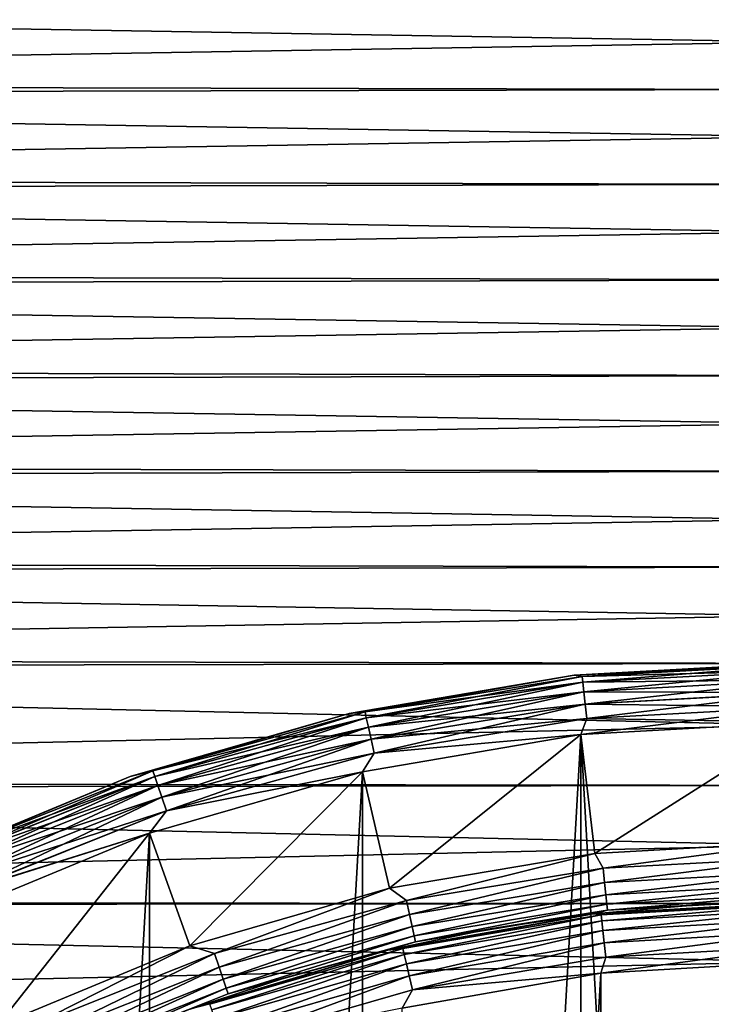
# Model space of a CAD drawing. Header units: millimetres. Extents: x -139 to 106, y -8 to 139.
# Tile 314 of 459: x -6.54 to -0.76, y 84.43 to 92.66. Entities that reach past the tile are written whole.
import ezdxf

# ---------------------------------------------------------------- set-up
doc = ezdxf.new("R2010")
doc.units = ezdxf.units.MM
doc.header["$LTSCALE"] = 53.842063
for name, color, linetype in [('28', 7, 'CONTINUOUS'), ('42', 7, 'CONTINUOUS'), ('497', 7, 'CONTINUOUS'), ('499', 7, 'CONTINUOUS'), ('500', 7, 'CONTINUOUS'), ('502', 7, 'CONTINUOUS'), ('503', 7, 'CONTINUOUS'), ('504', 7, 'CONTINUOUS'), ('506', 7, 'CONTINUOUS'), ('508', 7, 'CONTINUOUS'), ('510', 7, 'CONTINUOUS')]:
    doc.layers.add(name, color=color, linetype=linetype)

msp = doc.modelspace()

# ---------------------------------------------------------------- linework, layer by layer
at = {"layer": '28', "color": 8, "linetype": 'CONTINUOUS'}
for points in [[(-21.0004, 92.1243, 20), (21.0004, 92.8264, 20), (-21.0004, 92.9095, 20), (-21.0004, 92.1243, 20)], [(21.0004, 92.0293, 20), (21.0004, 92.8264, 20), (-21.0004, 92.1243, 20), (21.0004, 92.0293, 20)], [(-21.0004, 91.3358, 20), (21.0004, 92.0293, 20), (-21.0004, 92.1243, 20), (-21.0004, 91.3358, 20)], [(21.0004, 91.2321, 20), (21.0004, 92.0293, 20), (-21.0004, 91.3358, 20), (21.0004, 91.2321, 20)], [(-21.0004, 90.5399, 20), (21.0004, 91.2321, 20), (-21.0004, 91.3358, 20), (-21.0004, 90.5399, 20)], [(21.0004, 90.4318, 20), (21.0004, 91.2321, 20), (-21.0004, 90.5399, 20), (21.0004, 90.4318, 20)], [(-21.0005, 89.7404, 20), (21.0004, 90.4318, 20), (-21.0004, 90.5399, 20), (-21.0005, 89.7404, 20)], [(21.0005, 89.631, 20), (21.0004, 90.4318, 20), (-21.0005, 89.7404, 20), (21.0005, 89.631, 20)], [(-21.0005, 88.9388, 20), (21.0005, 89.631, 20), (-21.0005, 89.7404, 20), (-21.0005, 88.9388, 20)], [(21.0005, 88.8327, 20), (21.0005, 89.631, 20), (-21.0005, 88.9388, 20), (21.0005, 88.8327, 20)], [(-21.0005, 88.1331, 20), (21.0005, 88.8327, 20), (-21.0005, 88.9388, 20), (-21.0005, 88.1331, 20)], [(21.0005, 88.0372, 20), (21.0005, 88.8327, 20), (-21.0005, 88.1331, 20), (21.0005, 88.0372, 20)], [(-21.0005, 87.3197, 20), (21.0005, 88.0372, 20), (-21.0005, 88.1331, 20), (-21.0005, 87.3197, 20)], [(21.0005, 87.241, 20), (21.0005, 88.0372, 20), (-21.0005, 87.3197, 20), (21.0005, 87.241, 20)], [(-21.0005, 86.2868, 20), (21.0005, 87.241, 20), (-21.0005, 87.3197, 20), (-21.0005, 86.2868, 20)], [(21.0005, 86.2333, 20), (21.0005, 87.241, 20), (-21.0005, 86.2868, 20), (21.0005, 86.2333, 20)], [(-21.0005, 85.2879, 20), (21.0005, 86.2333, 20), (-21.0005, 86.2868, 20), (-21.0005, 85.2879, 20)], [(21.0005, 85.2579, 20), (21.0005, 86.2333, 20), (-21.0005, 85.2879, 20), (21.0005, 85.2579, 20)], [(-21.0005, 84.3152, 20), (21.0005, 85.2579, 20), (-21.0005, 85.2879, 20), (-21.0005, 84.3152, 20)], [(21.0005, 84.309, 20), (21.0005, 85.2579, 20), (-21.0005, 84.3152, 20), (21.0005, 84.309, 20)]]:
    msp.add_3dface(points, dxfattribs=at)
at = {"layer": '42', "color": 8, "linetype": 'CONTINUOUS'}
for points in [[(21.0005, 92.1237, -20), (-21.0005, 92.8255, -20), (21.0005, 92.909, -20), (21.0005, 92.1237, -20)], [(-21.0005, 92.0282, -20), (-21.0005, 92.8255, -20), (21.0005, 92.1237, -20), (-21.0005, 92.0282, -20)], [(21.0005, 91.3351, -20), (-21.0005, 92.0282, -20), (21.0005, 92.1237, -20), (21.0005, 91.3351, -20)], [(-21.0005, 91.231, -20), (-21.0005, 92.0282, -20), (21.0005, 91.3351, -20), (-21.0005, 91.231, -20)], [(21.0005, 90.5391, -20), (-21.0005, 91.231, -20), (21.0005, 91.3351, -20), (21.0005, 90.5391, -20)], [(-21.0005, 90.4306, -20), (-21.0005, 91.231, -20), (21.0005, 90.5391, -20), (-21.0005, 90.4306, -20)], [(21.0005, 89.7396, -20), (-21.0005, 90.4306, -20), (21.0005, 90.5391, -20), (21.0005, 89.7396, -20)], [(-21.0005, 89.6297, -20), (-21.0005, 90.4306, -20), (21.0005, 89.7396, -20), (-21.0005, 89.6297, -20)], [(21.0005, 88.9379, -20), (-21.0005, 89.6297, -20), (21.0005, 89.7396, -20), (21.0005, 88.9379, -20)], [(-21.0005, 88.8313, -20), (-21.0005, 89.6297, -20), (21.0005, 88.9379, -20), (-21.0005, 88.8313, -20)], [(21.0005, 88.1322, -20), (-21.0005, 88.8313, -20), (21.0005, 88.9379, -20), (21.0005, 88.1322, -20)], [(-21.0005, 88.0358, -20), (-21.0005, 88.8313, -20), (21.0005, 88.1322, -20), (-21.0005, 88.0358, -20)], [(21.0005, 87.3188, -20), (-21.0005, 88.0358, -20), (21.0005, 88.1322, -20), (21.0005, 87.3188, -20)], [(-21.0005, 87.2396, -20), (-21.0005, 88.0358, -20), (21.0005, 87.3188, -20), (-21.0005, 87.2396, -20)], [(21.0005, 86.2858, -20), (-21.0005, 87.2396, -20), (21.0005, 87.3188, -20), (21.0005, 86.2858, -20)], [(-21.0005, 86.2319, -20), (-21.0005, 87.2396, -20), (21.0005, 86.2858, -20), (-21.0005, 86.2319, -20)], [(21.0005, 85.287, -20), (-21.0005, 86.2319, -20), (21.0005, 86.2858, -20), (21.0005, 85.287, -20)], [(-21.0005, 85.2565, -20), (-21.0005, 86.2319, -20), (21.0005, 85.287, -20), (-21.0005, 85.2565, -20)], [(21.0005, 84.3143, -20), (-21.0005, 85.2565, -20), (21.0005, 85.287, -20), (21.0005, 84.3143, -20)], [(-21.0005, 84.3076, -20), (-21.0005, 85.2565, -20), (21.0005, 84.3143, -20), (-21.0005, 84.3076, -20)]]:
    msp.add_3dface(points, dxfattribs=at)
at = {"layer": '497', "color": 7, "linetype": 'CONTINUOUS', "true_color": 0xe0f2ff}
for points in [[(0, 84.7879, 98.9082), (0, 55.7879, 98.9082), (-1.6792, 55.8855, 98.9082), (0, 84.7879, 98.9082)], [(-1.6792, 84.6903, 98.9082), (0, 84.7879, 98.9082), (-1.6792, 55.8855, 98.9082), (-1.6792, 84.6903, 98.9082)], [(-3.3403, 84.3979, 98.9082), (-1.6792, 84.6903, 98.9082), (-3.3403, 56.1779, 98.9082), (-3.3403, 84.3979, 98.9082)], [(-3.3403, 56.1779, 98.9082), (-1.6792, 84.6903, 98.9082), (-1.6792, 55.8855, 98.9082), (-3.3403, 56.1779, 98.9082)]]:
    msp.add_3dface(points, dxfattribs=at)
at = {"layer": '499', "color": 7, "linetype": 'CONTINUOUS', "true_color": 0xe0f2ff}
for points in [[(-1.8481, 86.6841, 188.9082), (0, 53.7879, 188.9082), (0, 86.7879, 188.9082), (-1.8481, 86.6841, 188.9082)], [(-3.6732, 86.3738, 188.9082), (-3.6731, 54.2019, 188.9082), (-1.8481, 86.6841, 188.9082), (-3.6732, 86.3738, 188.9082)], [(-3.6731, 54.2019, 188.9082), (-1.8481, 53.8917, 188.9082), (-1.8481, 86.6841, 188.9082), (-3.6731, 54.2019, 188.9082)], [(-1.8481, 53.8917, 188.9082), (0, 53.7879, 188.9082), (-1.8481, 86.6841, 188.9082), (-1.8481, 53.8917, 188.9082)], [(-5.4519, 85.8612, 188.9082), (-5.4518, 54.7146, 188.9082), (-3.6732, 86.3738, 188.9082), (-5.4519, 85.8612, 188.9082)], [(-5.4518, 54.7146, 188.9082), (-3.6731, 54.2019, 188.9082), (-3.6732, 86.3738, 188.9082), (-5.4518, 54.7146, 188.9082)], [(-7.1619, 85.1525, 188.9082), (-7.1618, 55.4232, 188.9082), (-5.4519, 85.8612, 188.9082), (-7.1619, 85.1525, 188.9082)], [(-7.1618, 55.4232, 188.9082), (-5.4518, 54.7146, 188.9082), (-5.4519, 85.8612, 188.9082), (-7.1618, 55.4232, 188.9082)]]:
    msp.add_3dface(points, dxfattribs=at)
at = {"layer": '500', "color": 7, "linetype": 'CONTINUOUS', "true_color": 0xe0f2ff}
for points in [[(0, 87.2879, 188.4082), (0, 87.2879, 101.6082), (-1.9034, 87.181, 101.6082), (0, 87.2879, 188.4082)], [(0, 87.2879, 188.4082), (-1.9034, 87.181, 101.6082), (-1.9034, 87.181, 188.4082), (0, 87.2879, 188.4082)], [(-1.9034, 87.181, 101.6082), (-3.7828, 86.8617, 101.6082), (-1.9034, 87.181, 188.4082), (-1.9034, 87.181, 101.6082)], [(-1.9034, 87.181, 188.4082), (-3.7828, 86.8617, 101.6082), (-3.7828, 86.8617, 188.4082), (-1.9034, 87.181, 188.4082)], [(-3.7828, 86.8617, 101.6082), (-5.6147, 86.3339, 101.6082), (-3.7828, 86.8617, 188.4082), (-3.7828, 86.8617, 101.6082)], [(-3.7828, 86.8617, 188.4082), (-5.6147, 86.3339, 101.6082), (-5.6147, 86.3339, 188.4082), (-3.7828, 86.8617, 188.4082)], [(-5.6147, 86.3339, 101.6082), (-7.376, 85.6044, 101.6082), (-5.6147, 86.3339, 188.4082), (-5.6147, 86.3339, 101.6082)], [(-5.6147, 86.3339, 188.4082), (-7.376, 85.6044, 101.6082), (-7.376, 85.6044, 188.4082), (-5.6147, 86.3339, 188.4082)]]:
    msp.add_3dface(points, dxfattribs=at)
at = {"layer": '502', "color": 7, "linetype": 'CONTINUOUS', "true_color": 0xe0f2ff}
for points in [[(-1.8481, 86.6841, 101.1082), (0, 86.7879, 101.1082), (-1.731, 85.6909, 101.1082), (-1.8481, 86.6841, 101.1082)], [(0, 86.7879, 101.1082), (0, 85.7879, 101.1082), (-1.731, 85.6909, 101.1082), (0, 86.7879, 101.1082)], [(-3.6732, 86.3738, 101.1082), (-1.8481, 86.6841, 101.1082), (-3.4451, 85.4002, 101.1082), (-3.6732, 86.3738, 101.1082)], [(-3.4451, 85.4002, 101.1082), (-1.8481, 86.6841, 101.1082), (-1.731, 85.6909, 101.1082), (-3.4451, 85.4002, 101.1082)], [(-5.4519, 85.8612, 101.1082), (-3.6732, 86.3738, 101.1082), (-5.1156, 84.9194, 101.1082), (-5.4519, 85.8612, 101.1082)], [(-5.1156, 84.9194, 101.1082), (-3.6732, 86.3738, 101.1082), (-3.4451, 85.4002, 101.1082), (-5.1156, 84.9194, 101.1082)], [(-7.1618, 85.1526, 101.1082), (-5.4519, 85.8612, 101.1082), (-6.7221, 84.2544, 101.1082), (-7.1618, 85.1526, 101.1082)], [(-6.7221, 84.2544, 101.1082), (-5.4519, 85.8612, 101.1082), (-5.1156, 84.9194, 101.1082), (-6.7221, 84.2544, 101.1082)]]:
    msp.add_3dface(points, dxfattribs=at)
at = {"layer": '503', "color": 7, "linetype": 'CONTINUOUS', "true_color": 0xe0f2ff}
for points in [[(0, 85.2879, 100.6082), (0, 85.2879, 99.4082), (-1.7414, 85.1865, 99.4082), (0, 85.2879, 100.6082)], [(0, 85.2879, 100.6082), (-1.7414, 85.1865, 99.4082), (-0.8722, 85.2625, 100.6082), (0, 85.2879, 100.6082)], [(-0.8722, 85.2625, 100.6082), (-1.7414, 85.1865, 99.4082), (-1.7414, 85.1865, 100.6082), (-0.8722, 85.2625, 100.6082)], [(-1.7414, 85.1865, 99.4082), (-3.4592, 84.8836, 99.4082), (-1.7414, 85.1865, 100.6082), (-1.7414, 85.1865, 99.4082)], [(-1.7414, 85.1865, 100.6082), (-3.4592, 84.8836, 99.4082), (-2.6047, 85.06, 100.6082), (-1.7414, 85.1865, 100.6082)], [(-2.6047, 85.06, 100.6082), (-3.4592, 84.8836, 99.4082), (-3.4592, 84.8836, 100.6082), (-2.6047, 85.06, 100.6082)], [(-3.4592, 84.8836, 99.4082), (-5.1303, 84.3833, 99.4082), (-3.4592, 84.8836, 100.6082), (-3.4592, 84.8836, 99.4082)], [(-3.4592, 84.8836, 100.6082), (-5.1303, 84.3833, 99.4082), (-4.302, 84.6577, 100.6082), (-3.4592, 84.8836, 100.6082)], [(-4.302, 84.6577, 100.6082), (-5.1303, 84.3833, 99.4082), (-5.1303, 84.3833, 100.6082), (-4.302, 84.6577, 100.6082)]]:
    msp.add_3dface(points, dxfattribs=at)
at = {"layer": '504', "color": 7, "linetype": 'CONTINUOUS', "true_color": 0xe0f2ff}
for points in [[(-1.7414, 85.1865, 99.4082), (0, 85.2879, 99.4082), (-1.6776, 85.1768, 99.2793), (-1.7414, 85.1865, 99.4082)], [(-1.6776, 85.1768, 99.2793), (0, 85.2879, 99.4082), (0, 85.271, 99.2793), (-1.6776, 85.1768, 99.2793)], [(-1.6776, 85.1768, 99.2793), (0, 85.271, 99.2793), (-1.672, 85.1272, 99.1585), (-1.6776, 85.1768, 99.2793)], [(-1.672, 85.1272, 99.1585), (0, 85.271, 99.2793), (0, 85.2211, 99.1585), (-1.672, 85.1272, 99.1585)], [(-3.4592, 84.8836, 99.4082), (-1.7414, 85.1865, 99.4082), (-3.3341, 84.8953, 99.2793), (-3.4592, 84.8836, 99.4082)], [(-3.3341, 84.8953, 99.2793), (-1.7414, 85.1865, 99.4082), (-1.6776, 85.1768, 99.2793), (-3.3341, 84.8953, 99.2793)], [(-3.3341, 84.8953, 99.2793), (-1.6776, 85.1768, 99.2793), (-3.323, 84.8467, 99.1585), (-3.3341, 84.8953, 99.2793)], [(-3.323, 84.8467, 99.1585), (-1.6776, 85.1768, 99.2793), (-1.672, 85.1272, 99.1585), (-3.323, 84.8467, 99.1585)], [(-1.672, 85.1272, 99.1585), (0, 85.2211, 99.1585), (-1.6631, 85.0482, 99.0548), (-1.672, 85.1272, 99.1585)], [(-1.6631, 85.0482, 99.0548), (0, 85.2211, 99.1585), (0, 85.1416, 99.0548), (-1.6631, 85.0482, 99.0548)], [(-3.323, 84.8467, 99.1585), (-1.672, 85.1272, 99.1585), (-3.3053, 84.7692, 99.0548), (-3.323, 84.8467, 99.1585)], [(-3.3053, 84.7692, 99.0548), (-1.672, 85.1272, 99.1585), (-1.6631, 85.0482, 99.0548), (-3.3053, 84.7692, 99.0548)], [(-1.6631, 85.0482, 99.0548), (0, 85.1416, 99.0548), (-1.6515, 84.9453, 98.9753), (-1.6631, 85.0482, 99.0548)], [(-1.6515, 84.9453, 98.9753), (0, 85.1416, 99.0548), (0, 85.038, 98.9753), (-1.6515, 84.9453, 98.9753)], [(-3.3053, 84.7692, 99.0548), (-1.6631, 85.0482, 99.0548), (-3.2822, 84.6682, 98.9753), (-3.3053, 84.7692, 99.0548)], [(-3.2822, 84.6682, 98.9753), (-1.6631, 85.0482, 99.0548), (-1.6515, 84.9453, 98.9753), (-3.2822, 84.6682, 98.9753)], [(-1.6515, 84.9453, 98.9753), (0, 85.038, 98.9753), (-1.638, 84.8253, 98.9252), (-1.6515, 84.9453, 98.9753)], [(-1.638, 84.8253, 98.9252), (0, 85.038, 98.9753), (0, 84.9173, 98.9252), (-1.638, 84.8253, 98.9252)], [(-3.2822, 84.6682, 98.9753), (-1.6515, 84.9453, 98.9753), (-3.2553, 84.5505, 98.9252), (-3.2822, 84.6682, 98.9753)], [(-3.2553, 84.5505, 98.9252), (-1.6515, 84.9453, 98.9753), (-1.638, 84.8253, 98.9252), (-3.2553, 84.5505, 98.9252)], [(-5.1303, 84.3833, 99.4082), (-3.4592, 84.8836, 99.4082), (-4.9486, 84.4302, 99.2793), (-5.1303, 84.3833, 99.4082)], [(-4.9486, 84.4302, 99.2793), (-3.4592, 84.8836, 99.4082), (-3.3341, 84.8953, 99.2793), (-4.9486, 84.4302, 99.2793)], [(-4.9486, 84.4302, 99.2793), (-3.3341, 84.8953, 99.2793), (-4.9321, 84.3831, 99.1585), (-4.9486, 84.4302, 99.2793)], [(-4.9321, 84.3831, 99.1585), (-3.3341, 84.8953, 99.2793), (-3.323, 84.8467, 99.1585), (-4.9321, 84.3831, 99.1585)], [(-4.9321, 84.3831, 99.1585), (-3.323, 84.8467, 99.1585), (-4.9059, 84.3081, 99.0548), (-4.9321, 84.3831, 99.1585)], [(-4.9059, 84.3081, 99.0548), (-3.323, 84.8467, 99.1585), (-3.3053, 84.7692, 99.0548), (-4.9059, 84.3081, 99.0548)], [(0, 84.7879, 98.9082), (-1.6792, 84.6903, 98.9082), (0, 84.9173, 98.9252), (0, 84.7879, 98.9082)], [(-1.6792, 84.6903, 98.9082), (-1.638, 84.8253, 98.9252), (0, 84.9173, 98.9252), (-1.6792, 84.6903, 98.9082)], [(-4.9059, 84.3081, 99.0548), (-3.3053, 84.7692, 99.0548), (-4.8717, 84.2103, 98.9753), (-4.9059, 84.3081, 99.0548)], [(-4.8717, 84.2103, 98.9753), (-3.3053, 84.7692, 99.0548), (-3.2822, 84.6682, 98.9753), (-4.8717, 84.2103, 98.9753)], [(-1.6792, 84.6903, 98.9082), (-3.2553, 84.5505, 98.9252), (-1.638, 84.8253, 98.9252), (-1.6792, 84.6903, 98.9082)], [(-1.6792, 84.6903, 98.9082), (-3.3403, 84.3979, 98.9082), (-3.2553, 84.5505, 98.9252), (-1.6792, 84.6903, 98.9082)], [(-4.8717, 84.2103, 98.9753), (-3.2822, 84.6682, 98.9753), (-4.8318, 84.0963, 98.9252), (-4.8717, 84.2103, 98.9753)], [(-4.8318, 84.0963, 98.9252), (-3.2822, 84.6682, 98.9753), (-3.2553, 84.5505, 98.9252), (-4.8318, 84.0963, 98.9252)], [(-3.3403, 84.3979, 98.9082), (-4.8318, 84.0963, 98.9252), (-3.2553, 84.5505, 98.9252), (-3.3403, 84.3979, 98.9082)]]:
    msp.add_3dface(points, dxfattribs=at)
at = {"layer": '506', "color": 7, "linetype": 'CONTINUOUS', "true_color": 0xe0f2ff}
for points in [[(-1.731, 85.6909, 101.1082), (0, 85.7879, 101.1082), (-1.6619, 85.5684, 101.0912), (-1.731, 85.6909, 101.1082)], [(-1.6619, 85.5684, 101.0912), (0, 85.7879, 101.1082), (0, 85.6585, 101.0912), (-1.6619, 85.5684, 101.0912)], [(-3.4451, 85.4002, 101.1082), (-1.731, 85.6909, 101.1082), (-3.3042, 85.2991, 101.0912), (-3.4451, 85.4002, 101.1082)], [(-3.3042, 85.2991, 101.0912), (-1.731, 85.6909, 101.1082), (-1.6619, 85.5684, 101.0912), (-3.3042, 85.2991, 101.0912)], [(-1.6619, 85.5684, 101.0912), (0, 85.6585, 101.0912), (-1.6488, 85.4484, 101.0412), (-1.6619, 85.5684, 101.0912)], [(-1.6488, 85.4484, 101.0412), (0, 85.6585, 101.0912), (0, 85.5378, 101.0412), (-1.6488, 85.4484, 101.0412)], [(-3.3042, 85.2991, 101.0912), (-1.6619, 85.5684, 101.0912), (-3.2783, 85.1812, 101.0412), (-3.3042, 85.2991, 101.0912)], [(-3.2783, 85.1812, 101.0412), (-1.6619, 85.5684, 101.0912), (-1.6488, 85.4484, 101.0412), (-3.2783, 85.1812, 101.0412)], [(-1.6488, 85.4484, 101.0412), (0, 85.5378, 101.0412), (-1.6376, 85.3454, 100.9616), (-1.6488, 85.4484, 101.0412)], [(-1.6376, 85.3454, 100.9616), (0, 85.5378, 101.0412), (0, 85.4342, 100.9616), (-1.6376, 85.3454, 100.9616)], [(-3.2783, 85.1812, 101.0412), (-1.6488, 85.4484, 101.0412), (-3.256, 85.08, 100.9616), (-3.2783, 85.1812, 101.0412)], [(-3.256, 85.08, 100.9616), (-1.6488, 85.4484, 101.0412), (-1.6376, 85.3454, 100.9616), (-3.256, 85.08, 100.9616)], [(-1.6376, 85.3454, 100.9616), (0, 85.4342, 100.9616), (-1.629, 85.2664, 100.8579), (-1.6376, 85.3454, 100.9616)], [(-1.629, 85.2664, 100.8579), (0, 85.4342, 100.9616), (0, 85.3547, 100.8579), (-1.629, 85.2664, 100.8579)], [(-5.1156, 84.9194, 101.1082), (-3.4451, 85.4002, 101.1082), (-4.9079, 84.8539, 101.0912), (-5.1156, 84.9194, 101.1082)], [(-4.9079, 84.8539, 101.0912), (-3.4451, 85.4002, 101.1082), (-3.3042, 85.2991, 101.0912), (-4.9079, 84.8539, 101.0912)], [(-3.256, 85.08, 100.9616), (-1.6376, 85.3454, 100.9616), (-3.2389, 85.0024, 100.8579), (-3.256, 85.08, 100.9616)], [(-3.2389, 85.0024, 100.8579), (-1.6376, 85.3454, 100.9616), (-1.629, 85.2664, 100.8579), (-3.2389, 85.0024, 100.8579)], [(-1.629, 85.2664, 100.8579), (0, 85.3547, 100.8579), (-1.6236, 85.2168, 100.7371), (-1.629, 85.2664, 100.8579)], [(-1.6236, 85.2168, 100.7371), (0, 85.3547, 100.8579), (0, 85.3048, 100.7371), (-1.6236, 85.2168, 100.7371)], [(-4.9079, 84.8539, 101.0912), (-3.3042, 85.2991, 101.0912), (-4.8693, 84.7395, 101.0412), (-4.9079, 84.8539, 101.0912)], [(-4.8693, 84.7395, 101.0412), (-3.3042, 85.2991, 101.0912), (-3.2783, 85.1812, 101.0412), (-4.8693, 84.7395, 101.0412)], [(-3.2389, 85.0024, 100.8579), (-1.629, 85.2664, 100.8579), (-3.2282, 84.9537, 100.7371), (-3.2389, 85.0024, 100.8579)], [(-3.2282, 84.9537, 100.7371), (-1.629, 85.2664, 100.8579), (-1.6236, 85.2168, 100.7371), (-3.2282, 84.9537, 100.7371)], [(-0.8722, 85.2625, 100.6082), (-1.7414, 85.1865, 100.6082), (-1.6236, 85.2168, 100.7371), (-0.8722, 85.2625, 100.6082)], [(-0.8722, 85.2625, 100.6082), (-1.6236, 85.2168, 100.7371), (0, 85.3048, 100.7371), (-0.8722, 85.2625, 100.6082)], [(0, 85.2879, 100.6082), (-0.8722, 85.2625, 100.6082), (0, 85.3048, 100.7371), (0, 85.2879, 100.6082)], [(-4.8693, 84.7395, 101.0412), (-3.2783, 85.1812, 101.0412), (-4.8362, 84.6413, 100.9616), (-4.8693, 84.7395, 101.0412)], [(-4.8362, 84.6413, 100.9616), (-3.2783, 85.1812, 101.0412), (-3.256, 85.08, 100.9616), (-4.8362, 84.6413, 100.9616)], [(-2.6047, 85.06, 100.6082), (-3.2282, 84.9537, 100.7371), (-1.6236, 85.2168, 100.7371), (-2.6047, 85.06, 100.6082)], [(-1.7414, 85.1865, 100.6082), (-2.6047, 85.06, 100.6082), (-1.6236, 85.2168, 100.7371), (-1.7414, 85.1865, 100.6082)], [(-4.8362, 84.6413, 100.9616), (-3.256, 85.08, 100.9616), (-4.8108, 84.566, 100.8579), (-4.8362, 84.6413, 100.9616)], [(-4.8108, 84.566, 100.8579), (-3.256, 85.08, 100.9616), (-3.2389, 85.0024, 100.8579), (-4.8108, 84.566, 100.8579)], [(-2.6047, 85.06, 100.6082), (-3.4592, 84.8836, 100.6082), (-3.2282, 84.9537, 100.7371), (-2.6047, 85.06, 100.6082)], [(-4.8108, 84.566, 100.8579), (-3.2389, 85.0024, 100.8579), (-4.7949, 84.5187, 100.7371), (-4.8108, 84.566, 100.8579)], [(-4.7949, 84.5187, 100.7371), (-3.2389, 85.0024, 100.8579), (-3.2282, 84.9537, 100.7371), (-4.7949, 84.5187, 100.7371)], [(-4.302, 84.6577, 100.6082), (-4.7949, 84.5187, 100.7371), (-3.2282, 84.9537, 100.7371), (-4.302, 84.6577, 100.6082)], [(-3.4592, 84.8836, 100.6082), (-4.302, 84.6577, 100.6082), (-3.2282, 84.9537, 100.7371), (-3.4592, 84.8836, 100.6082)], [(-6.7221, 84.2544, 101.1082), (-5.1156, 84.9194, 101.1082), (-6.4539, 84.2379, 101.0912), (-6.7221, 84.2544, 101.1082)], [(-6.4539, 84.2379, 101.0912), (-5.1156, 84.9194, 101.1082), (-4.9079, 84.8539, 101.0912), (-6.4539, 84.2379, 101.0912)], [(-6.4539, 84.2379, 101.0912), (-4.9079, 84.8539, 101.0912), (-6.4033, 84.1283, 101.0412), (-6.4539, 84.2379, 101.0912)], [(-6.4033, 84.1283, 101.0412), (-4.9079, 84.8539, 101.0912), (-4.8693, 84.7395, 101.0412), (-6.4033, 84.1283, 101.0412)], [(-6.4033, 84.1283, 101.0412), (-4.8693, 84.7395, 101.0412), (-6.3598, 84.0343, 100.9616), (-6.4033, 84.1283, 101.0412)], [(-6.3598, 84.0343, 100.9616), (-4.8693, 84.7395, 101.0412), (-4.8362, 84.6413, 100.9616), (-6.3598, 84.0343, 100.9616)], [(-6.3598, 84.0343, 100.9616), (-4.8362, 84.6413, 100.9616), (-6.3264, 83.9621, 100.8579), (-6.3598, 84.0343, 100.9616)], [(-6.3264, 83.9621, 100.8579), (-4.8362, 84.6413, 100.9616), (-4.8108, 84.566, 100.8579), (-6.3264, 83.9621, 100.8579)], [(-4.302, 84.6577, 100.6082), (-5.1303, 84.3833, 100.6082), (-4.7949, 84.5187, 100.7371), (-4.302, 84.6577, 100.6082)], [(-6.3264, 83.9621, 100.8579), (-4.8108, 84.566, 100.8579), (-6.3054, 83.9169, 100.7371), (-6.3264, 83.9621, 100.8579)], [(-6.3054, 83.9169, 100.7371), (-4.8108, 84.566, 100.8579), (-4.7949, 84.5187, 100.7371), (-6.3054, 83.9169, 100.7371)], [(-5.9412, 84.0611, 100.6082), (-6.3054, 83.9169, 100.7371), (-4.7949, 84.5187, 100.7371), (-5.9412, 84.0611, 100.6082)], [(-5.1303, 84.3833, 100.6082), (-5.9412, 84.0611, 100.6082), (-4.7949, 84.5187, 100.7371), (-5.1303, 84.3833, 100.6082)]]:
    msp.add_3dface(points, dxfattribs=at)
at = {"layer": '508', "color": 7, "linetype": 'CONTINUOUS', "true_color": 0xe0f2ff}
for points in [[(-1.9034, 87.181, 101.6082), (0, 87.2879, 101.6082), (-1.8362, 87.1714, 101.4793), (-1.9034, 87.181, 101.6082)], [(-1.8362, 87.1714, 101.4793), (0, 87.2879, 101.6082), (0, 87.271, 101.4793), (-1.8362, 87.1714, 101.4793)], [(-1.8362, 87.1714, 101.4793), (0, 87.271, 101.4793), (-1.8308, 87.1218, 101.3585), (-1.8362, 87.1714, 101.4793)], [(-1.8308, 87.1218, 101.3585), (0, 87.271, 101.4793), (0, 87.2211, 101.3585), (-1.8308, 87.1218, 101.3585)], [(-3.7828, 86.8617, 101.6082), (-1.9034, 87.181, 101.6082), (-3.6509, 86.8739, 101.4793), (-3.7828, 86.8617, 101.6082)], [(-3.6509, 86.8739, 101.4793), (-1.9034, 87.181, 101.6082), (-1.8362, 87.1714, 101.4793), (-3.6509, 86.8739, 101.4793)], [(-3.6509, 86.8739, 101.4793), (-1.8362, 87.1714, 101.4793), (-3.6401, 86.8252, 101.3585), (-3.6509, 86.8739, 101.4793)], [(-3.6401, 86.8252, 101.3585), (-1.8362, 87.1714, 101.4793), (-1.8308, 87.1218, 101.3585), (-3.6401, 86.8252, 101.3585)], [(-1.8308, 87.1218, 101.3585), (0, 87.2211, 101.3585), (-1.8222, 87.0428, 101.2548), (-1.8308, 87.1218, 101.3585)], [(-1.8222, 87.0428, 101.2548), (0, 87.2211, 101.3585), (0, 87.1416, 101.2548), (-1.8222, 87.0428, 101.2548)], [(-3.6401, 86.8252, 101.3585), (-1.8308, 87.1218, 101.3585), (-3.6231, 86.7476, 101.2548), (-3.6401, 86.8252, 101.3585)], [(-3.6231, 86.7476, 101.2548), (-1.8308, 87.1218, 101.3585), (-1.8222, 87.0428, 101.2548), (-3.6231, 86.7476, 101.2548)], [(-1.8222, 87.0428, 101.2548), (0, 87.1416, 101.2548), (-1.811, 86.9398, 101.1753), (-1.8222, 87.0428, 101.2548)], [(-1.811, 86.9398, 101.1753), (0, 87.1416, 101.2548), (0, 87.038, 101.1753), (-1.811, 86.9398, 101.1753)], [(-3.6231, 86.7476, 101.2548), (-1.8222, 87.0428, 101.2548), (-3.6008, 86.6464, 101.1753), (-3.6231, 86.7476, 101.2548)], [(-3.6008, 86.6464, 101.1753), (-1.8222, 87.0428, 101.2548), (-1.811, 86.9398, 101.1753), (-3.6008, 86.6464, 101.1753)], [(-1.811, 86.9398, 101.1753), (0, 87.038, 101.1753), (-1.798, 86.8198, 101.1252), (-1.811, 86.9398, 101.1753)], [(-1.798, 86.8198, 101.1252), (0, 87.038, 101.1753), (0, 86.9173, 101.1252), (-1.798, 86.8198, 101.1252)], [(-3.6008, 86.6464, 101.1753), (-1.811, 86.9398, 101.1753), (-3.5748, 86.5285, 101.1252), (-3.6008, 86.6464, 101.1753)], [(-3.5748, 86.5285, 101.1252), (-1.811, 86.9398, 101.1753), (-1.798, 86.8198, 101.1252), (-3.5748, 86.5285, 101.1252)], [(0, 86.7879, 101.1082), (-1.8481, 86.6841, 101.1082), (0, 86.9173, 101.1252), (0, 86.7879, 101.1082)], [(-1.8481, 86.6841, 101.1082), (-1.798, 86.8198, 101.1252), (0, 86.9173, 101.1252), (-1.8481, 86.6841, 101.1082)], [(-5.6147, 86.3339, 101.6082), (-3.7828, 86.8617, 101.6082), (-5.4227, 86.382, 101.4793), (-5.6147, 86.3339, 101.6082)], [(-5.4227, 86.382, 101.4793), (-3.7828, 86.8617, 101.6082), (-3.6509, 86.8739, 101.4793), (-5.4227, 86.382, 101.4793)], [(-5.4227, 86.382, 101.4793), (-3.6509, 86.8739, 101.4793), (-5.4068, 86.3347, 101.3585), (-5.4227, 86.382, 101.4793)], [(-5.4068, 86.3347, 101.3585), (-3.6509, 86.8739, 101.4793), (-3.6401, 86.8252, 101.3585), (-5.4068, 86.3347, 101.3585)], [(-5.4068, 86.3347, 101.3585), (-3.6401, 86.8252, 101.3585), (-5.3814, 86.2594, 101.2548), (-5.4068, 86.3347, 101.3585)], [(-5.3814, 86.2594, 101.2548), (-3.6401, 86.8252, 101.3585), (-3.6231, 86.7476, 101.2548), (-5.3814, 86.2594, 101.2548)], [(-5.3814, 86.2594, 101.2548), (-3.6231, 86.7476, 101.2548), (-5.3483, 86.1612, 101.1753), (-5.3814, 86.2594, 101.2548)], [(-5.3483, 86.1612, 101.1753), (-3.6231, 86.7476, 101.2548), (-3.6008, 86.6464, 101.1753), (-5.3483, 86.1612, 101.1753)], [(-1.8481, 86.6841, 101.1082), (-3.5748, 86.5285, 101.1252), (-1.798, 86.8198, 101.1252), (-1.8481, 86.6841, 101.1082)], [(-1.8481, 86.6841, 101.1082), (-3.6732, 86.3738, 101.1082), (-3.5748, 86.5285, 101.1252), (-1.8481, 86.6841, 101.1082)], [(-5.3483, 86.1612, 101.1753), (-3.6008, 86.6464, 101.1753), (-5.3098, 86.0468, 101.1252), (-5.3483, 86.1612, 101.1753)], [(-5.3098, 86.0468, 101.1252), (-3.6008, 86.6464, 101.1753), (-3.5748, 86.5285, 101.1252), (-5.3098, 86.0468, 101.1252)], [(-3.6732, 86.3738, 101.1082), (-5.3098, 86.0468, 101.1252), (-3.5748, 86.5285, 101.1252), (-3.6732, 86.3738, 101.1082)], [(-7.376, 85.6044, 101.6082), (-5.6147, 86.3339, 101.6082), (-7.131, 85.7013, 101.4793), (-7.376, 85.6044, 101.6082)], [(-7.131, 85.7013, 101.4793), (-5.6147, 86.3339, 101.6082), (-5.4227, 86.382, 101.4793), (-7.131, 85.7013, 101.4793)], [(-7.131, 85.7013, 101.4793), (-5.4227, 86.382, 101.4793), (-7.1101, 85.6561, 101.3585), (-7.131, 85.7013, 101.4793)], [(-7.1101, 85.6561, 101.3585), (-5.4227, 86.382, 101.4793), (-5.4068, 86.3347, 101.3585), (-7.1101, 85.6561, 101.3585)], [(-7.1101, 85.6561, 101.3585), (-5.4068, 86.3347, 101.3585), (-7.0767, 85.5839, 101.2548), (-7.1101, 85.6561, 101.3585)], [(-7.0767, 85.5839, 101.2548), (-5.4068, 86.3347, 101.3585), (-5.3814, 86.2594, 101.2548), (-7.0767, 85.5839, 101.2548)], [(-3.6732, 86.3738, 101.1082), (-5.4519, 85.8612, 101.1082), (-5.3098, 86.0468, 101.1252), (-3.6732, 86.3738, 101.1082)], [(-7.0767, 85.5839, 101.2548), (-5.3814, 86.2594, 101.2548), (-7.0332, 85.4899, 101.1753), (-7.0767, 85.5839, 101.2548)], [(-7.0332, 85.4899, 101.1753), (-5.3814, 86.2594, 101.2548), (-5.3483, 86.1612, 101.1753), (-7.0332, 85.4899, 101.1753)], [(-7.0332, 85.4899, 101.1753), (-5.3483, 86.1612, 101.1753), (-6.9825, 85.3803, 101.1252), (-7.0332, 85.4899, 101.1753)], [(-6.9825, 85.3803, 101.1252), (-5.3483, 86.1612, 101.1753), (-5.3098, 86.0468, 101.1252), (-6.9825, 85.3803, 101.1252)], [(-5.4519, 85.8612, 101.1082), (-6.9825, 85.3803, 101.1252), (-5.3098, 86.0468, 101.1252), (-5.4519, 85.8612, 101.1082)], [(-5.4519, 85.8612, 101.1082), (-7.1618, 85.1526, 101.1082), (-6.9825, 85.3803, 101.1252), (-5.4519, 85.8612, 101.1082)]]:
    msp.add_3dface(points, dxfattribs=at)
at = {"layer": '510', "color": 7, "linetype": 'CONTINUOUS', "true_color": 0xe0f2ff}
for points in [[(0, 87.2879, 188.4082), (-1.9034, 87.181, 188.4082), (0, 87.2709, 188.5376), (0, 87.2879, 188.4082)], [(-1.9034, 87.181, 188.4082), (-1.8362, 87.1713, 188.5376), (0, 87.2709, 188.5376), (-1.9034, 87.181, 188.4082)], [(-1.8362, 87.1713, 188.5376), (0, 87.2208, 188.6583), (0, 87.2709, 188.5376), (-1.8362, 87.1713, 188.5376)], [(-1.9034, 87.181, 188.4082), (-3.7828, 86.8617, 188.4082), (-3.6508, 86.8738, 188.5376), (-1.9034, 87.181, 188.4082)], [(-1.9034, 87.181, 188.4082), (-3.6508, 86.8738, 188.5376), (-1.8362, 87.1713, 188.5376), (-1.9034, 87.181, 188.4082)], [(-3.6508, 86.8738, 188.5376), (-1.8308, 87.1216, 188.6583), (-1.8362, 87.1713, 188.5376), (-3.6508, 86.8738, 188.5376)], [(-1.8308, 87.1216, 188.6583), (0, 87.2208, 188.6583), (-1.8362, 87.1713, 188.5376), (-1.8308, 87.1216, 188.6583)], [(-1.8308, 87.1216, 188.6583), (0, 87.1413, 188.7619), (0, 87.2208, 188.6583), (-1.8308, 87.1216, 188.6583)], [(-3.6401, 86.825, 188.6583), (-1.8308, 87.1216, 188.6583), (-3.6508, 86.8738, 188.5376), (-3.6401, 86.825, 188.6583)], [(-3.6401, 86.825, 188.6583), (-1.8222, 87.0425, 188.7619), (-1.8308, 87.1216, 188.6583), (-3.6401, 86.825, 188.6583)], [(-1.8222, 87.0425, 188.7619), (0, 87.1413, 188.7619), (-1.8308, 87.1216, 188.6583), (-1.8222, 87.0425, 188.7619)], [(-1.8222, 87.0425, 188.7619), (0, 87.0376, 188.8414), (0, 87.1413, 188.7619), (-1.8222, 87.0425, 188.7619)], [(-3.623, 86.7472, 188.7619), (-1.8222, 87.0425, 188.7619), (-3.6401, 86.825, 188.6583), (-3.623, 86.7472, 188.7619)], [(-3.623, 86.7472, 188.7619), (-1.811, 86.9394, 188.8414), (-1.8222, 87.0425, 188.7619), (-3.623, 86.7472, 188.7619)], [(-1.811, 86.9394, 188.8414), (0, 87.0376, 188.8414), (-1.8222, 87.0425, 188.7619), (-1.811, 86.9394, 188.8414)], [(-1.811, 86.9394, 188.8414), (0, 86.9168, 188.8913), (0, 87.0376, 188.8414), (-1.811, 86.9394, 188.8414)], [(-3.6007, 86.646, 188.8414), (-1.811, 86.9394, 188.8414), (-3.623, 86.7472, 188.7619), (-3.6007, 86.646, 188.8414)], [(-3.6007, 86.646, 188.8414), (-1.7979, 86.8193, 188.8913), (-1.811, 86.9394, 188.8414), (-3.6007, 86.646, 188.8414)], [(-1.7979, 86.8193, 188.8913), (0, 86.9168, 188.8913), (-1.811, 86.9394, 188.8414), (-1.7979, 86.8193, 188.8913)], [(-1.7979, 86.8193, 188.8913), (0, 86.7879, 188.9082), (0, 86.9168, 188.8913), (-1.7979, 86.8193, 188.8913)], [(-3.7828, 86.8617, 188.4082), (-5.6147, 86.3339, 188.4082), (-5.4227, 86.3819, 188.5376), (-3.7828, 86.8617, 188.4082)], [(-3.7828, 86.8617, 188.4082), (-5.4227, 86.3819, 188.5376), (-3.6508, 86.8738, 188.5376), (-3.7828, 86.8617, 188.4082)], [(-5.4227, 86.3819, 188.5376), (-3.6401, 86.825, 188.6583), (-3.6508, 86.8738, 188.5376), (-5.4227, 86.3819, 188.5376)], [(-5.4067, 86.3345, 188.6583), (-3.6401, 86.825, 188.6583), (-5.4227, 86.3819, 188.5376), (-5.4067, 86.3345, 188.6583)], [(-5.4067, 86.3345, 188.6583), (-3.623, 86.7472, 188.7619), (-3.6401, 86.825, 188.6583), (-5.4067, 86.3345, 188.6583)], [(-5.3813, 86.259, 188.7619), (-3.623, 86.7472, 188.7619), (-5.4067, 86.3345, 188.6583), (-5.3813, 86.259, 188.7619)], [(-5.3813, 86.259, 188.7619), (-3.6007, 86.646, 188.8414), (-3.623, 86.7472, 188.7619), (-5.3813, 86.259, 188.7619)], [(-3.5747, 86.528, 188.8913), (-1.7979, 86.8193, 188.8913), (-3.6007, 86.646, 188.8414), (-3.5747, 86.528, 188.8913)], [(-3.5747, 86.528, 188.8913), (-1.8481, 86.6841, 188.9082), (-1.7979, 86.8193, 188.8913), (-3.5747, 86.528, 188.8913)], [(-1.8481, 86.6841, 188.9082), (0, 86.7879, 188.9082), (-1.7979, 86.8193, 188.8913), (-1.8481, 86.6841, 188.9082)], [(-3.6732, 86.3738, 188.9082), (-1.8481, 86.6841, 188.9082), (-3.5747, 86.528, 188.8913), (-3.6732, 86.3738, 188.9082)], [(-5.3482, 86.1608, 188.8414), (-3.6007, 86.646, 188.8414), (-5.3813, 86.259, 188.7619), (-5.3482, 86.1608, 188.8414)], [(-5.3482, 86.1608, 188.8414), (-3.5747, 86.528, 188.8913), (-3.6007, 86.646, 188.8414), (-5.3482, 86.1608, 188.8414)], [(-5.3096, 86.0463, 188.8913), (-3.5747, 86.528, 188.8913), (-5.3482, 86.1608, 188.8414), (-5.3096, 86.0463, 188.8913)], [(-5.3096, 86.0463, 188.8913), (-3.6732, 86.3738, 188.9082), (-3.5747, 86.528, 188.8913), (-5.3096, 86.0463, 188.8913)], [(-5.6147, 86.3339, 188.4082), (-7.376, 85.6044, 188.4082), (-7.131, 85.7012, 188.5376), (-5.6147, 86.3339, 188.4082)], [(-5.6147, 86.3339, 188.4082), (-7.131, 85.7012, 188.5376), (-5.4227, 86.3819, 188.5376), (-5.6147, 86.3339, 188.4082)], [(-7.131, 85.7012, 188.5376), (-5.4067, 86.3345, 188.6583), (-5.4227, 86.3819, 188.5376), (-7.131, 85.7012, 188.5376)], [(-7.11, 85.6558, 188.6583), (-5.4067, 86.3345, 188.6583), (-7.131, 85.7012, 188.5376), (-7.11, 85.6558, 188.6583)], [(-7.11, 85.6558, 188.6583), (-5.3813, 86.259, 188.7619), (-5.4067, 86.3345, 188.6583), (-7.11, 85.6558, 188.6583)], [(-5.4519, 85.8612, 188.9082), (-3.6732, 86.3738, 188.9082), (-5.3096, 86.0463, 188.8913), (-5.4519, 85.8612, 188.9082)], [(-7.0765, 85.5836, 188.7619), (-5.3813, 86.259, 188.7619), (-7.11, 85.6558, 188.6583), (-7.0765, 85.5836, 188.7619)], [(-7.0765, 85.5836, 188.7619), (-5.3482, 86.1608, 188.8414), (-5.3813, 86.259, 188.7619), (-7.0765, 85.5836, 188.7619)], [(-7.033, 85.4895, 188.8414), (-5.3482, 86.1608, 188.8414), (-7.0765, 85.5836, 188.7619), (-7.033, 85.4895, 188.8414)], [(-7.033, 85.4895, 188.8414), (-5.3096, 86.0463, 188.8913), (-5.3482, 86.1608, 188.8414), (-7.033, 85.4895, 188.8414)], [(-6.9823, 85.3799, 188.8913), (-5.3096, 86.0463, 188.8913), (-7.033, 85.4895, 188.8414), (-6.9823, 85.3799, 188.8913)], [(-6.9823, 85.3799, 188.8913), (-5.4519, 85.8612, 188.9082), (-5.3096, 86.0463, 188.8913), (-6.9823, 85.3799, 188.8913)], [(-7.1619, 85.1525, 188.9082), (-5.4519, 85.8612, 188.9082), (-6.9823, 85.3799, 188.8913), (-7.1619, 85.1525, 188.9082)]]:
    msp.add_3dface(points, dxfattribs=at)

doc.saveas('drawing.dxf')
